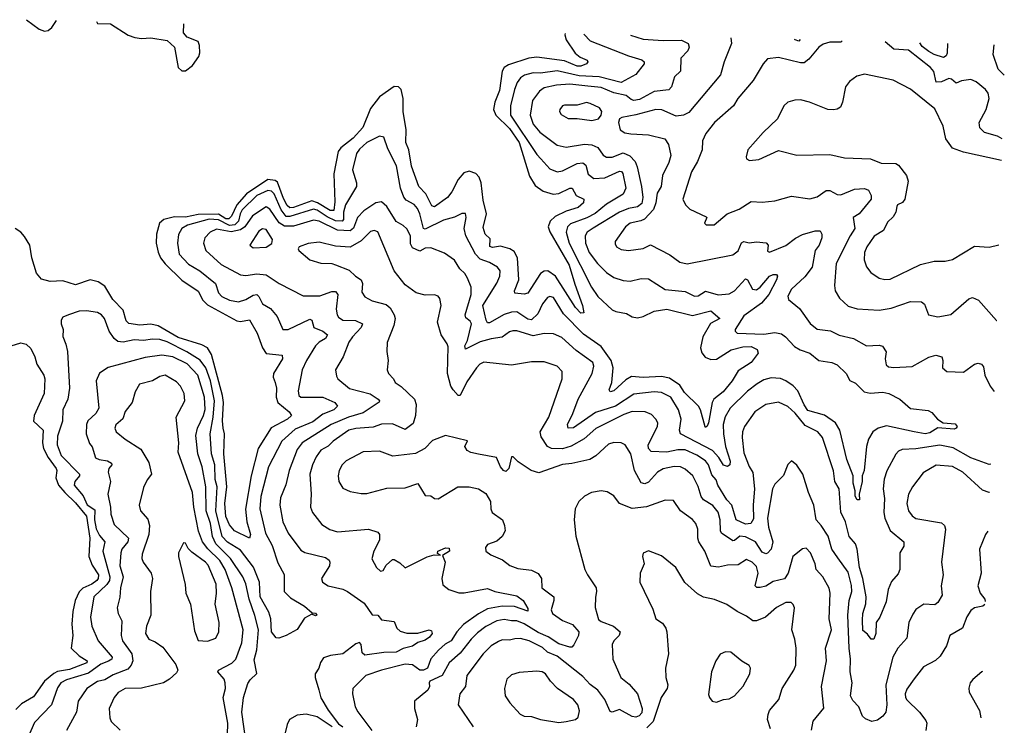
# Model space of a CAD drawing. Extents: x 1552033 to 1694788, y 811965 to 917215.
# Tile 632 of 632: x 1689409 to 1694788, y 910404 to 914255. Entities that reach past the tile are written whole.
import ezdxf

# ---------------------------------------------------------------- set-up
doc = ezdxf.new("R2010")
doc.units = 0

msp = doc.modelspace()

# ---------------------------------------------------------------- linework, layer by layer
at = {"layer": '0CON20XD'}
for points in [[(1689447, 914255.2), (1689515, 914203.3), (1689545, 914192.8), (1689565, 914197.2), (1689585, 914213.3), (1689610.8, 914251.4)], [(1689828.3, 914246.3), (1689835, 914234.3), (1689905, 914231.8), (1690001.7, 914171.7), (1690038.3, 914158.3), (1690075, 914151.8), (1690125, 914155.4), (1690215, 914140.9), (1690255.5, 914105), (1690275, 913994), (1690295, 913975.6), (1690315, 913975.5), (1690353.8, 914005), (1690387.2, 914055), (1690393.4, 914075), (1690391.2, 914115), (1690385, 914135.5), (1690325, 914160.5), (1690303.9, 914183.9), (1690306.6, 914233)], [(1692388.6, 914179.9), (1692386.7, 914173.3), (1692393.7, 914145), (1692443.5, 914073.5), (1692471.3, 914051.3), (1692509.7, 914035), (1692512.7, 914025), (1692505.6, 914015), (1692475, 914001.9), (1692455, 914000.9), (1692385, 914030.3), (1692235, 914050.2), (1692191.4, 914045), (1692080.3, 914009.7), (1692056.1, 913993.9), (1692044.8, 913975.2), (1692031, 913869), (1692004.8, 913805.2), (1691998, 913765), (1692011, 913735), (1692085, 913661.3), (1692138.4, 913585), (1692195, 913401.4), (1692225, 913350.8), (1692269.1, 913319.1), (1692323, 913303), (1692355, 913305.8), (1692415, 913336.4), (1692427.8, 913335), (1692448.5, 913295), (1692491.9, 913275), (1692488.8, 913255), (1692460.3, 913229.7), (1692395, 913211), (1692335, 913181.2), (1692307.9, 913155), (1692296.6, 913125), (1692305, 913097.8), (1692411.7, 912915), (1692441.6, 912811.6), (1692484.6, 912695), (1692491.2, 912655), (1692475, 912653.4), (1692445, 912684.3), (1692335.8, 912855.8), (1692295, 912885.3), (1692275, 912883.4), (1692255, 912870), (1692185, 912762.9), (1692165, 912756.6), (1692113.2, 912763.2), (1692111.8, 912775), (1692135.7, 912835), (1692128.1, 912955), (1692110, 912990), (1692087.1, 913005), (1692035, 913018.3), (1691992.4, 913012.4), (1691976.9, 913016.9), (1691978.5, 913058.5), (1691952.6, 913085), (1691941.8, 913121.8), (1691959.4, 913195), (1691941.1, 913271.1), (1691930.4, 913365), (1691920, 913395), (1691901.5, 913415), (1691865, 913427.7), (1691835, 913419.6), (1691805, 913383.6), (1691769.8, 913315), (1691745.4, 913284.6), (1691675, 913234.2), (1691660, 913240), (1691628.1, 913305), (1691589.5, 913345), (1691550, 913455), (1691534.2, 913544.2), (1691518.4, 913585), (1691520.2, 913655), (1691504, 913755), (1691504.5, 913825), (1691493.9, 913875), (1691479.5, 913889.5), (1691455, 913890.8), (1691375, 913833.8), (1691325, 913770.3), (1691283.6, 913666.4), (1691231.4, 913608.6), (1691162.9, 913555), (1691148.4, 913535), (1691124.5, 913414.5), (1691131.7, 913261.7), (1691125, 913213.8), (1691105, 913213), (1691036.1, 913256.1), (1691005, 913266), (1690905, 913229.4), (1690885, 913228.7), (1690871.3, 913241.3), (1690850, 913280), (1690817.9, 913367.9), (1690805, 913378.1), (1690765, 913382.3), (1690648.7, 913305), (1690595, 913245.4), (1690567, 913183), (1690551.5, 913168.5), (1690535, 913167.8), (1690495, 913194), (1690385, 913192.1), (1690315, 913177.3), (1690255, 913178.7), (1690195.9, 913164.1), (1690173.1, 913145), (1690156.5, 913085), (1690154.7, 913034.7), (1690165.6, 912985.6), (1690178.8, 912955), (1690203.6, 912923.6), (1690295, 912833.5), (1690385, 912773.1), (1690409, 912725), (1690435, 912699.6), (1690595, 912611.1), (1690615, 912607.9), (1690665, 912617.7), (1690706.1, 912545), (1690736.2, 912465), (1690755, 912433.1), (1690843.8, 912423.8), (1690844.7, 912405), (1690796, 912324), (1690793.8, 912305), (1690804.2, 912274.2), (1690812.5, 912245), (1690811.1, 912195), (1690819.6, 912165), (1690880.9, 912115), (1690894.4, 912095), (1690871.8, 912075), (1690782.4, 912027.6), (1690712.7, 911915), (1690673.6, 911765), (1690643.3, 911583.3), (1690649.5, 911515), (1690670.6, 911445), (1690665, 911425.6), (1690582.1, 911465), (1690555, 911497.5), (1690535, 911543.3), (1690529, 911615), (1690541, 911705), (1690524, 911885), (1690527.5, 911995), (1690521.5, 912025), (1690516.8, 912065), (1690522.6, 912165), (1690516.4, 912205), (1690457, 912427), (1690434.6, 912465), (1690405, 912480.9), (1690275, 912519.9), (1690165, 912584.8), (1690125, 912593.5), (1690065, 912588.3), (1690005, 912597.8), (1689991.8, 912611.8), (1689975, 912669.6), (1689918.7, 912728.7), (1689875, 912800.4), (1689838.6, 912825), (1689795, 912835.2), (1689715, 912807.5), (1689645, 912830.3), (1689575, 912826.9), (1689528.3, 912838.3), (1689501.6, 912871.6), (1689474.7, 912955), (1689465.3, 913025), (1689435, 913071.5), (1689415, 913095.5), (1689385, 913115.7)], [(1692491.6, 914177.5), (1692492, 914175), (1692525, 914139.4), (1692735, 914058.2), (1692807.1, 914037.1), (1692820, 914025), (1692820, 914015), (1692774.2, 913955.8), (1692695, 913913.2), (1692575, 913944.3), (1692465, 913948.6), (1692345, 913976.1), (1692255, 913964), (1692215, 913965.2), (1692167.5, 913952.5), (1692145, 913938), (1692126.9, 913913.1), (1692112.2, 913875), (1692090.6, 913785), (1692089.6, 913735), (1692235, 913518.9), (1692256.2, 913496.2), (1692305, 913441.2), (1692344.7, 913424.7), (1692375, 913431.2), (1692455, 913469.7), (1692484.7, 913474.7), (1692502.1, 913462.1), (1692515, 913412.5), (1692545, 913388.7), (1692605, 913392), (1692685, 913427.7), (1692695.9, 913425.9), (1692704.5, 913415), (1692720.6, 913335), (1692706.3, 913303.7), (1692615, 913248.4), (1692553, 913197), (1692506.7, 913173.3), (1692418.4, 913141.6), (1692401.2, 913125), (1692393.9, 913095), (1692411.1, 913035), (1692533.8, 912795), (1692568.2, 912745), (1692645, 912671.3), (1692665, 912662.1), (1692725, 912651.5), (1692755, 912634), (1692785, 912627.8), (1692815, 912634.7), (1692875, 912664.6), (1692945.3, 912675.3), (1693085, 912640), (1693185, 912665.9), (1693233.3, 912625), (1693182.2, 912597.8), (1693141.2, 912525), (1693128.7, 912465), (1693136.3, 912436.4), (1693154.2, 912414.2), (1693185, 912400.8), (1693215, 912403.1), (1693295, 912453.8), (1693360.2, 912469.8), (1693405, 912470.8), (1693438.1, 912455), (1693442.5, 912435), (1693406, 912384), (1693335, 912338.5), (1693300.8, 912285), (1693251.5, 912225), (1693202.1, 912185), (1693192.4, 912165), (1693171.5, 912055), (1693165, 912036.2), (1693155, 912029.2), (1693153, 912033), (1693128.3, 912125), (1693117.6, 912145), (1693040.9, 912220.9), (1693015, 912260.5), (1692959.3, 912299.3), (1692915, 912307.1), (1692815, 912303), (1692751.3, 912308.7), (1692719.8, 912290.2), (1692655, 912230.4), (1692634.2, 912225), (1692630, 912235), (1692643.9, 912275), (1692650.7, 912355), (1692640.2, 912395), (1692585, 912471.5), (1692489.2, 912539.2), (1692380.7, 912650.7), (1692325, 912738.2), (1692305, 912744.5), (1692291.9, 912738.1), (1692266.1, 912705), (1692240, 912650), (1692205, 912616.9), (1692185, 912621.2), (1692125, 912660.3), (1692095, 912659.3), (1692055, 912646.4), (1691975, 912600.2), (1691965, 912600.8), (1691956.7, 912615), (1691940, 912695), (1692015, 912816.7), (1692031.8, 912855), (1692033.9, 912885), (1692019.4, 912905), (1691975, 912930), (1691925, 912947.8), (1691898.9, 912975), (1691846.1, 913075), (1691838, 913115), (1691848.5, 913175), (1691845, 913196.7), (1691825, 913198), (1691785, 913176.7), (1691725, 913161.3), (1691625, 913112.8), (1691615, 913115.5), (1691596, 913195), (1691582.1, 913225), (1691565, 913245.9), (1691520.5, 913270.5), (1691507.1, 913287.1), (1691489.7, 913335), (1691467.8, 913457.8), (1691421.2, 913551.2), (1691398, 913615), (1691375, 913619.4), (1691305, 913584.1), (1691265, 913548.9), (1691248.9, 913525), (1691226.4, 913435), (1691249.5, 913365), (1691249.1, 913345), (1691188.3, 913245), (1691177.3, 913205), (1691178.3, 913165), (1691170, 913155), (1691135, 913157.4), (1691089.3, 913179.3), (1691035, 913215.6), (1691015, 913220.8), (1690885, 913180.8), (1690865, 913180.5), (1690836.9, 913216.9), (1690799.3, 913305), (1690785, 913319), (1690765, 913323), (1690705.2, 913295), (1690625, 913217.3), (1690613.1, 913195), (1690605.4, 913155), (1690584.3, 913135.7), (1690555, 913132.7), (1690495, 913163.1), (1690445, 913165.8), (1690325.9, 913134.1), (1690294.8, 913115.2), (1690276.3, 913083.6), (1690271.2, 913035), (1690280.8, 912975), (1690331.4, 912921.4), (1690393.7, 912883.7), (1690479.6, 912815), (1690495.3, 912765), (1690512.7, 912745), (1690555, 912724.8), (1690605, 912715.9), (1690645, 912727.8), (1690685, 912751.5), (1690705, 912754.5), (1690716.2, 912745), (1690736.5, 912705), (1690779.2, 912679.2), (1690815, 912634.4), (1690846.2, 912565), (1690875, 912564.6), (1690995, 912621.1), (1691005.3, 912615.3), (1691016.9, 912575), (1691065, 912554.7), (1691091.5, 912535), (1691080, 912515), (1691045, 912494.7), (1691024.7, 912475), (1690975.9, 912395), (1690952.1, 912345), (1690930.8, 912229.2), (1690934.6, 912204.6), (1690945, 912194.5), (1691065, 912194.7), (1691130.8, 912165), (1691145.9, 912145), (1691125, 912126.2), (1691065, 912101.7), (1691010.1, 912059.9), (1690915, 912019.8), (1690840.6, 911955), (1690768.4, 911815), (1690726.4, 911653.6), (1690720.9, 911585), (1690752.7, 911452.7), (1690788.9, 911385), (1690820.3, 911290.3), (1690853.2, 911226.8), (1690854.4, 911135), (1690889.3, 911099.3), (1690965, 911054.2), (1691007.5, 911017.5), (1691025, 911015.8), (1691032.5, 911005), (1691025, 911002), (1691005, 911010), (1690965, 910988.8), (1690925, 910927.5), (1690865, 910894), (1690825, 910880), (1690811.2, 910881.2), (1690785.7, 910915), (1690781.8, 910985), (1690771, 911021), (1690722.5, 911105), (1690718.4, 911185), (1690686.8, 911266.8), (1690615, 911359.7), (1690544.1, 911404.1), (1690515.2, 911435), (1690481.5, 911575), (1690487.3, 911705), (1690477.5, 911745), (1690474.9, 911824.9), (1690457.8, 911885), (1690450.3, 911995), (1690466.2, 912085), (1690473.2, 912175), (1690451.6, 912285), (1690426, 912356), (1690395, 912397), (1690323.2, 912443.2), (1690215, 912496.3), (1690175, 912509.3), (1690135, 912510.8), (1690085, 912503.7), (1690035, 912508.6), (1689975, 912496.1), (1689945, 912498.9), (1689926.2, 912515), (1689898.2, 912555), (1689872.9, 912625), (1689856.5, 912645), (1689835, 912657.1), (1689775, 912666.2), (1689733.3, 912665), (1689676.2, 912645), (1689645, 912630.8), (1689635.6, 912614.4), (1689635.6, 912595), (1689646.9, 912565), (1689644.1, 912525.9), (1689661.5, 912485), (1689670, 912445), (1689681.8, 912245), (1689671.8, 912185), (1689645.4, 912125), (1689643.9, 912063.9), (1689615, 911982.5), (1689613.1, 911935), (1689635, 911876.8), (1689735.4, 911775), (1689735.5, 911765), (1689709.6, 911735), (1689706.2, 911715), (1689756.8, 911656.8), (1689778.1, 911608.1), (1689820.5, 911580.5), (1689818.2, 911525), (1689826.7, 911476.6), (1689845, 911440.3), (1689873.9, 911405), (1689864.1, 911355), (1689901, 911215), (1689900.3, 911195), (1689885, 911171.9), (1689814.7, 911105), (1689795.9, 910995), (1689802.7, 910945), (1689838, 910865), (1689915, 910775.8), (1689912.7, 910765), (1689895, 910753.8), (1689853, 910737), (1689785, 910689.2), (1689665, 910652.5), (1689634.7, 910635), (1689615, 910608.9), (1689582.5, 910515), (1689490.4, 910419.6), (1689457.1, 910345)], [(1692746.2, 914171), (1692815, 914149.3), (1692925, 914141.3), (1693025, 914143.1), (1693060.5, 914125), (1693066.7, 914105), (1693059.5, 914085), (1693021.5, 914045), (1693018.5, 913975), (1692986.9, 913943.1), (1692970.7, 913889.3), (1692955, 913871.8), (1692875, 913862.6), (1692795, 913819.2), (1692764.5, 913814.5), (1692748.9, 913818.9), (1692721.9, 913841.9), (1692655, 913855.8), (1692586.4, 913885), (1692513.1, 913893.1), (1692415, 913902.6), (1692341.5, 913898.5), (1692275, 913882.8), (1692249.1, 913865), (1692210.4, 913815), (1692198.2, 913735), (1692214.6, 913685), (1692251.5, 913641.5), (1692345, 913571.3), (1692395, 913560.3), (1692495, 913575.2), (1692535, 913571.5), (1692568, 913558), (1692595.8, 913515.8), (1692614.2, 913505), (1692645, 913504.8), (1692705, 913528.3), (1692742.1, 913512.1), (1692771.2, 913481.2), (1692782.8, 913452.8), (1692805.2, 913345.2), (1692813.4, 913285), (1692807.2, 913252.8), (1692785, 913233), (1692734.6, 913225.4), (1692685, 913205.2), (1692542.4, 913117.6), (1692509.2, 913095), (1692499.1, 913075), (1692500.3, 913035), (1692520.3, 912985), (1692565.2, 912925.2), (1692615.2, 912875.2), (1692655, 912848.2), (1692705, 912831.1), (1692745, 912828.9), (1692805, 912842.2), (1692845, 912841.4), (1692935, 912782.3), (1693045, 912771.2), (1693095, 912745.4), (1693115, 912748.8), (1693155, 912772.9), (1693225, 912753.4), (1693285, 912759.2), (1693315, 912775.5), (1693375, 912840), (1693385.5, 912835), (1693411.8, 912785), (1693435, 912781.2), (1693455, 912795.3), (1693505, 912854.7), (1693525, 912863.8), (1693544.2, 912864.2), (1693548.1, 912855), (1693543.1, 912835), (1693502.3, 912755), (1693461.6, 912708.4), (1693365, 912638.7), (1693317.9, 912565), (1693318.5, 912555), (1693329.2, 912545), (1693475, 912538.3), (1693535, 912547.1), (1693570.1, 912540.1), (1693592.9, 912525), (1693642.1, 912472.1), (1693673.2, 912453.2), (1693725.6, 912435), (1693774.7, 912394.7), (1693845, 912383.8), (1693875, 912370.9), (1693924.3, 912325), (1693945, 912286), (1693975, 912270.8), (1694022.5, 912225), (1694055, 912216), (1694125, 912221.6), (1694158, 912215), (1694217.5, 912185), (1694275, 912132.9), (1694372.3, 912122.3), (1694391.7, 912111.7), (1694422.5, 912075), (1694454.4, 912054.4), (1694518.8, 912048.8), (1694530, 912035), (1694525.7, 912025), (1694515, 912021.1), (1694425, 912027.1), (1694380.3, 911999.7), (1694355, 911994.2), (1694295, 912006.4), (1694145, 912037.9), (1694098.5, 912025), (1694070, 912005), (1694046.2, 911965), (1694034.4, 911925), (1694022.2, 911795), (1694011.4, 911765), (1694011.4, 911735), (1693995.7, 911665), (1693997.1, 911635), (1693985, 911634.6), (1693972.8, 911655), (1693973, 911683), (1693961.6, 911725), (1693962.8, 911765), (1693927.6, 911855), (1693890, 912015), (1693865, 912054.7), (1693806.2, 912096.2), (1693715, 912123), (1693695, 912152.5), (1693659.6, 912229.6), (1693635, 912257.1), (1693595, 912284.8), (1693565, 912297), (1693515, 912300.3), (1693475, 912289.7), (1693438.3, 912268.3), (1693385, 912227.5), (1693290, 912135), (1693262.8, 912087.2), (1693252.4, 912045), (1693253.9, 911995), (1693264.3, 911925), (1693291, 911845), (1693288.1, 911825), (1693275, 911816.8), (1693253.8, 911823.8), (1693228.9, 911865), (1693194.2, 911904.2), (1693018.6, 911995), (1693014, 912014), (1693021.9, 912075), (1693008.7, 912125), (1692966.9, 912195), (1692915, 912220.5), (1692875, 912223.5), (1692765, 912211.9), (1692663.3, 912146.7), (1692555, 912110.5), (1692435, 912026.9), (1692406.2, 912025), (1692401.5, 912045), (1692431.2, 912105), (1692460, 912185), (1692536.3, 912325), (1692545.3, 912365), (1692539.6, 912385), (1692449.2, 912449.2), (1692370.3, 912520.3), (1692325, 912540), (1692275, 912541.8), (1692215, 912530.2), (1692125, 912556.8), (1692102.6, 912557.4), (1692085, 912551.8), (1692045, 912521.6), (1691984.1, 912514.1), (1691925, 912497), (1691845, 912456.7), (1691841.2, 912475), (1691855.7, 912504.3), (1691877.2, 912595), (1691870.1, 912610.1), (1691847.3, 912627.3), (1691842, 912645), (1691875.9, 912755.9), (1691875.3, 912795.3), (1691856.2, 912845), (1691840.2, 912870.2), (1691813.4, 912895), (1691785, 912942.7), (1691730.2, 912980.2), (1691655, 913010.4), (1691625, 913008.2), (1691595, 912992.5), (1691555, 913010.3), (1691545, 913031.2), (1691543.4, 913075), (1691525, 913114.4), (1691505, 913132.5), (1691465, 913153.1), (1691415, 913236.5), (1691385, 913260.9), (1691355, 913256.2), (1691288.5, 913211.5), (1691254.8, 913175.2), (1691233.4, 913116.6), (1691215, 913102.9), (1691145, 913106.9), (1691045.4, 913155), (1691015, 913161.9), (1690905, 913128.8), (1690855, 913128.6), (1690826.8, 913146.8), (1690775, 913221.8), (1690755, 913234.6), (1690681.4, 913185), (1690638.6, 913125), (1690615, 913107.9), (1690565, 913097.1), (1690485, 913111.9), (1690450, 913095), (1690420, 913065), (1690413.8, 913035), (1690425.4, 912995), (1690509.9, 912919.9), (1690615, 912862.1), (1690645, 912858.9), (1690705, 912868.7), (1690755, 912862.7), (1690825.9, 912815.9), (1690957.2, 912747.2), (1691048.5, 912748.5), (1691115, 912772.5), (1691135, 912772.5), (1691147.6, 912755), (1691138.4, 912675), (1691142.7, 912645), (1691151.3, 912631.3), (1691175, 912615.4), (1691243.2, 912613.2), (1691282.2, 912595), (1691275.4, 912575), (1691226.4, 912525), (1691207.3, 912495), (1691175.7, 912415), (1691134.4, 912345), (1691139.3, 912309.3), (1691147.5, 912295), (1691211.8, 912241.8), (1691323.5, 912213.5), (1691368.1, 912185), (1691375.6, 912175), (1691373, 912167), (1691285, 912109.1), (1691205, 912086.3), (1691111.2, 912045), (1690952.9, 911945), (1690925, 911909.4), (1690882.1, 911795), (1690863.1, 911716.9), (1690834.7, 911645), (1690829.7, 911605), (1690847.1, 911515), (1690875, 911452.9), (1690945, 911360.6), (1690967.8, 911347.8), (1691079.1, 911319.1), (1691099.2, 911305), (1691104.2, 911295), (1691101.9, 911275), (1691079.8, 911240.2), (1691057.9, 911205), (1691063.5, 911185), (1691095, 911166), (1691175, 911146.6), (1691200, 911135), (1691290.6, 911070.6), (1691335, 911007.5), (1691365.6, 911005.6), (1691385, 910980), (1691455, 910970), (1691469.2, 910935), (1691487.2, 910917.2), (1691525, 910907.3), (1691585, 910906.7), (1691645.4, 910925.4), (1691659.2, 910919.2), (1691662, 910905), (1691648.8, 910885), (1691625, 910869.2), (1691585, 910855.5), (1691555, 910835.3), (1691505, 910823.8), (1691465, 910803.8), (1691398.4, 910801.6), (1691295, 910787.3), (1691279.8, 910799.8), (1691274.5, 910844.5), (1691265, 910855.6), (1691245, 910848.5), (1691175, 910794.7), (1691107.5, 910785), (1691068.3, 910771.7), (1691052.4, 910747.6), (1691044.3, 910715), (1691022.9, 910685), (1691023.3, 910665), (1691043.1, 910596.9), (1691054.7, 910554.7), (1691095, 910487.5), (1691151.6, 910411.6), (1691174, 910395)], [(1693293.8, 914156.4), (1693298.1, 914125), (1693257.9, 914025), (1693237.5, 913955), (1693065, 913749.6), (1693035, 913734.6), (1692995, 913729.2), (1692917, 913763), (1692885, 913764.6), (1692775, 913735.3), (1692697.8, 913722.2), (1692686.4, 913713.6), (1692680, 913695), (1692688.9, 913655), (1692715, 913636.9), (1692747.7, 913632.3), (1692845, 913627.7), (1692934.2, 913604.2), (1692953.9, 913573.9), (1692966.1, 913513.9), (1692955.4, 913475), (1692921.3, 913405), (1692913.1, 913345), (1692891.9, 913308.1), (1692884.8, 913255), (1692871, 913219), (1692822.8, 913167.2), (1692803, 913157), (1692745, 913144.7), (1692718.2, 913125), (1692663.1, 913045), (1692661.3, 913031.3), (1692669.2, 913015), (1692695, 913001.1), (1692735, 912995.6), (1692815, 913006.9), (1692855, 913025.7), (1692961.2, 912971.2), (1693015, 912932.7), (1693055, 912923.1), (1693305, 912972.5), (1693335, 912992.9), (1693353.2, 913036.8), (1693365, 913044.5), (1693395, 913037.7), (1693435, 913043.3), (1693486.9, 913036.9), (1693497.5, 913025), (1693495, 912992.5), (1693505.8, 912985.8), (1693595, 913022.6), (1693646.7, 913063.3), (1693685, 913083.2), (1693755, 913102.5), (1693782.3, 913102.3), (1693792, 913085), (1693791.4, 913065), (1693777.5, 913025), (1693754.3, 912995), (1693738.2, 912905), (1693698.8, 912851.2), (1693625.5, 912785), (1693606, 912746), (1693608.6, 912728.6), (1693669.1, 912679.1), (1693727.3, 912597.3), (1693765, 912566.4), (1693837.9, 912557.9), (1693885, 912533.6), (1693964.7, 912514.7), (1694035, 912474.4), (1694105, 912478.1), (1694122.9, 912472.9), (1694143.3, 912443.3), (1694137.9, 912405), (1694142.2, 912372.2), (1694155, 912360.6), (1694185, 912356.5), (1694285, 912361.5), (1694375, 912413.1), (1694414.4, 912424.4), (1694446, 912415), (1694452.5, 912395), (1694451.2, 912355), (1694474.4, 912334.4), (1694565, 912331.9), (1694625, 912375.7), (1694645, 912380.8), (1694663.3, 912375), (1694675, 912360), (1694682.2, 912315), (1694710.6, 912255), (1694733, 912226)], [(1693902.2, 914140.1), (1693895, 914133.3), (1693835, 914132.9), (1693798.6, 914121.4), (1693774.4, 914105), (1693720.1, 914039.9), (1693695, 914020.5), (1693675, 914020), (1693555, 914048.6), (1693495, 914042), (1693471.4, 914015), (1693416.9, 913923.1), (1693331.5, 913825), (1693308.6, 913785), (1693205.7, 913695), (1693157.8, 913635), (1693139.5, 913595), (1693138.2, 913545), (1693111.2, 913481.2), (1693078.5, 913425), (1693032.7, 913275), (1693046.6, 913245), (1693070.3, 913220.3), (1693159.3, 913179.3), (1693162.5, 913175), (1693150, 913145), (1693160, 913135), (1693202.5, 913135), (1693273.8, 913195), (1693339.2, 913220.8), (1693405, 913262.5), (1693465, 913259.2), (1693533.6, 913266.4), (1693625, 913292.9), (1693725, 913277.1), (1693765, 913289.1), (1693815, 913322.3), (1693835, 913322.9), (1693875, 913301.2), (1693895, 913299.2), (1693969.2, 913330.8), (1694025, 913334.5), (1694046.9, 913325), (1694060, 913295), (1694060, 913275), (1693995.2, 913194.8), (1693962.9, 913175), (1693971.1, 913115), (1693945.2, 913074.8), (1693869.2, 912925), (1693860.5, 912805), (1693864.6, 912774.6), (1693888.1, 912735), (1693935, 912691.5), (1693985, 912677.3), (1694105, 912670), (1694169.5, 912680.5), (1694275, 912716.9), (1694335, 912715.5), (1694352.5, 912702.5), (1694373.3, 912645), (1694425, 912632.9), (1694495, 912645.7), (1694595, 912732.5), (1694615, 912738.6), (1694646.2, 912725), (1694745, 912613.8), (1694746.6, 912613.3)], [(1693672.9, 914146.3), (1693665, 914138.2), (1693645, 914144.7), (1693642.5, 914147.1)], [(1694776.4, 913605.4), (1694750.3, 913620.3), (1694679.5, 913639.5), (1694653.5, 913665), (1694650, 913695), (1694688.8, 913765), (1694704.4, 913825), (1694700.6, 913855), (1694685.8, 913875), (1694635, 913916), (1694605, 913928), (1694555, 913922.2), (1694525, 913908.2), (1694500.4, 913930.4), (1694485, 913934.5), (1694445, 913916.1), (1694415, 913914.7), (1694402.2, 913972.2), (1694385.3, 913995), (1694265, 914089.7), (1694185, 914094.7), (1694137.8, 914133.9)], [(1694477.8, 914124.8), (1694476.5, 914073.5), (1694471.3, 914058.7), (1694455, 914048.6), (1694405, 914064.8), (1694375, 914081.5), (1694339.1, 914109.1), (1694327.3, 914128.8)], [(1694788, 913952.3), (1694754.2, 913985), (1694728, 914065), (1694732.8, 914118)], [(1694772.4, 913486.1), (1694565, 913531.6), (1694504.8, 913554.8), (1694468.5, 913605), (1694453.1, 913675), (1694408.6, 913768.6), (1694275, 913875.8), (1694180, 913925), (1694025, 913958.6), (1693983.2, 913946.8), (1693941.7, 913918.3), (1693920.3, 913889.7), (1693904.1, 913805.9), (1693892.3, 913777.7), (1693875, 913766.2), (1693855, 913764.2), (1693823.3, 913765), (1693724.4, 913805.6), (1693675, 913817.5), (1693643.7, 913816.3), (1693605.5, 913804.5), (1693584, 913785), (1693548.8, 913715), (1693470.5, 913639.5), (1693386.7, 913545), (1693377.5, 913507.5), (1693380, 913495), (1693396.4, 913486.4), (1693447, 913493), (1693555, 913542), (1693655.5, 913515.5), (1693835, 913518.9), (1693915, 913501.9), (1694056.5, 913496.5), (1694115, 913473.1), (1694195, 913470.9), (1694210.9, 913460.9), (1694253.1, 913405), (1694263.6, 913373.6), (1694244.6, 913275), (1694232, 913258), (1694204.3, 913245), (1694200, 913235), (1694195.4, 913204.6), (1694180.2, 913179.8), (1694149.6, 913150.4), (1694128.1, 913105), (1694076.7, 913073.3), (1694036.2, 913015), (1694023.8, 912985), (1694022.7, 912945), (1694035, 912906), (1694059.2, 912875), (1694105, 912844.4), (1694135, 912836.7), (1694165, 912839.5), (1694330.2, 912919.8), (1694405, 912938.2), (1694465, 912937.1), (1694505, 912945.8), (1694625, 913019.6), (1694705, 913014.5), (1694758.7, 913026.4)], [(1692535, 913704.6), (1692572, 913715), (1692586.2, 913735), (1692590, 913755), (1692576.2, 913775), (1692525, 913798.5), (1692505, 913803.5), (1692455, 913789.5), (1692385, 913789.2), (1692374.4, 913785), (1692359.4, 913765), (1692358.1, 913755), (1692367.8, 913737.8), (1692405, 913716.5), (1692455, 913716.5), (1692535, 913704.6)], [(1690685, 913009.4), (1690755, 913013.6), (1690786.4, 913033.6), (1690790, 913055), (1690755, 913109.5), (1690735, 913114.5), (1690715, 913100.6), (1690666, 913025), (1690685, 913009.4)], [(1694714.5, 911830), (1694705, 911827.2), (1694605, 911864.3), (1694508.1, 911918.1), (1694435, 911933.4), (1694305, 911912.4), (1694230.8, 911909.2), (1694209.7, 911900.3), (1694195.3, 911884.7), (1694146.8, 911793.2), (1694131.9, 911748.1), (1694127, 911695), (1694132.7, 911642.7), (1694129.7, 911565), (1694135.3, 911535), (1694165, 911467.3), (1694239.2, 911405), (1694238.8, 911381.2), (1694217.5, 911345), (1694217.5, 911255), (1694208.7, 911231.3), (1694172, 911188), (1694153.8, 911145), (1694142.1, 911077.9), (1694108.2, 910995), (1694088.8, 910965), (1694085.3, 910905), (1694076, 910874), (1694060.8, 910875), (1694041.2, 910901.2), (1694015, 910921.9), (1694012.5, 910977.5), (1694015.8, 911015), (1694032.1, 911067.9), (1694034.2, 911105.8), (1694015.9, 911205), (1693997.7, 911265), (1693984.8, 911365), (1693974.7, 911395), (1693940, 911435), (1693920.3, 911515), (1693895, 911568), (1693886.1, 911695), (1693861.8, 911735), (1693855, 911793.8), (1693794.4, 911975), (1693770, 912005), (1693700.8, 912040.8), (1693645, 912108.4), (1693605, 912143.4), (1693555, 912167.7), (1693485, 912155.4), (1693425.7, 912114.3), (1693368.5, 912035), (1693357.5, 912005), (1693356.8, 911975), (1693365, 911892), (1693395, 911816.7), (1693414.7, 911784.7), (1693423.6, 911695), (1693415.5, 911605), (1693418.5, 911531.5), (1693403.7, 911506.3), (1693375, 911502.4), (1693323.1, 911525), (1693299.1, 911605), (1693272.7, 911635), (1693222.5, 911715), (1693214.5, 911744.5), (1693191, 911771), (1693171.7, 911825), (1693155, 911847.4), (1693108.5, 911878.5), (1693045, 911907), (1693005, 911908.1), (1692945, 911895.6), (1692859.1, 911899.1), (1692844.2, 911914.2), (1692842.2, 911935), (1692892.9, 912035), (1692894.5, 912055), (1692884.4, 912075), (1692860.7, 912100.7), (1692825.3, 912115.3), (1692755, 912116.1), (1692709.1, 912100.9), (1692556.5, 912023.5), (1692492.9, 911967.2), (1692422.4, 911927.6), (1692375, 911913.8), (1692314.3, 911914.3), (1692292.3, 911925), (1692258.4, 911978.4), (1692251.8, 912005), (1692299.3, 912085), (1692373.3, 912295), (1692373.1, 912335), (1692345, 912364.4), (1692275, 912387.5), (1692205, 912387.8), (1692095, 912370), (1691945, 912386.7), (1691922, 912375), (1691905, 912356), (1691851.9, 912278.1), (1691815, 912204.2), (1691805, 912204.3), (1691776.5, 912235), (1691764.4, 912254.4), (1691747, 912325), (1691749.5, 912469.5), (1691745, 912485.8), (1691711.5, 912535), (1691692.5, 912605), (1691712, 912695), (1691703.9, 912733.9), (1691695, 912746.7), (1691675, 912753.3), (1691625, 912751.2), (1691575, 912763.8), (1691515, 912808.8), (1691454.2, 912884.2), (1691366.6, 913096.6), (1691345, 913105.4), (1691325, 913098.8), (1691275, 913048.7), (1691215, 913014), (1691135, 913019.6), (1691045, 913041.2), (1690985, 913034.3), (1690936.7, 913015), (1690930, 913005), (1690933.3, 912995), (1690995, 912944.4), (1691055, 912926.9), (1691115, 912924.4), (1691135, 912917.5), (1691209.1, 912889.1), (1691243.8, 912855), (1691274.5, 912835), (1691282.5, 912815), (1691278.6, 912768.6), (1691295, 912743.1), (1691335, 912720), (1691411.1, 912701.1), (1691432.7, 912682.7), (1691454.6, 912644.6), (1691460, 912625), (1691453, 912587), (1691417.4, 912492.6), (1691415.6, 912445), (1691422.2, 912395), (1691416.9, 912345), (1691424.4, 912325), (1691451.9, 912295), (1691460.6, 912275), (1691492.8, 912252.8), (1691565.4, 912185), (1691575.3, 912155), (1691572.2, 912095), (1691558.8, 912051.2), (1691515, 912017.8), (1691445, 912050), (1691385, 912046.9), (1691339.6, 912030.4), (1691245, 912023.6), (1691207.5, 912015), (1691120.8, 911955), (1691095, 911928.4), (1691055, 911905.7), (1691029.6, 911869.6), (1691008.4, 911825), (1690994.6, 911774.6), (1691001.5, 911665), (1690998.5, 911595), (1691008.1, 911565), (1691059.5, 911499.5), (1691102.7, 911472.7), (1691145, 911459.6), (1691314.6, 911474.6), (1691365, 911458), (1691375.6, 911445), (1691375.6, 911415), (1691343.5, 911355), (1691332.1, 911312.1), (1691358, 911265), (1691380, 911245), (1691395, 911248.8), (1691411.4, 911278.6), (1691445, 911308.1), (1691455, 911308.6), (1691485, 911290.8), (1691515, 911264.3), (1691635, 911324.4), (1691673.8, 911333.8), (1691707.5, 911332.5), (1691692.5, 911342.5), (1691693.3, 911355), (1691735, 911372), (1691755, 911370), (1691758, 911355), (1691718.3, 911331.7), (1691733.7, 911293.7), (1691715.8, 911205.8), (1691721.4, 911171.4), (1691753.3, 911145), (1691807.4, 911127.4), (1691836.6, 911126.6), (1691965, 911150), (1692005, 911134.3), (1692125, 911111.2), (1692159.7, 911085), (1692185, 911041.2), (1692185, 911026.7), (1692112.3, 911052.3), (1692045, 911054.3), (1691965, 911040.2), (1691915, 911012.9), (1691833.5, 910955), (1691797.1, 910915), (1691765.7, 910864.3), (1691733.9, 910846.1), (1691696.5, 910813.5), (1691655, 910765.9), (1691637.7, 910715), (1691615, 910704.5), (1691596, 910705), (1691554.7, 910734.7), (1691515, 910738), (1691385, 910704.7), (1691300, 910675), (1691255, 910630), (1691230, 910605), (1691227.1, 910575), (1691241.1, 910505), (1691256.9, 910476.9), (1691332.2, 910375)], [(1689255, 912442.1), (1689415, 912492), (1689445, 912484.6), (1689470.7, 912460.7), (1689492.8, 912415), (1689502.4, 912375), (1689540.8, 912315), (1689546, 912295), (1689543.3, 912215), (1689488.5, 912095), (1689484.7, 912064.7), (1689538, 912015), (1689534.1, 911945.9), (1689539.5, 911915), (1689564.1, 911865), (1689609.2, 911805), (1689612.7, 911795), (1689606.3, 911755), (1689620.6, 911715), (1689655, 911673.9), (1689715, 911618.4), (1689773.3, 911545), (1689793, 911425), (1689786.7, 911325), (1689805, 911278.7), (1689839, 911225), (1689837.8, 911205), (1689831, 911195), (1689804, 911175), (1689755, 911152.3), (1689735, 911133.1), (1689712.2, 911085), (1689699.3, 911025), (1689693.7, 910956.3), (1689700.3, 910895), (1689691.1, 910825), (1689733.7, 910783.7), (1689777.9, 910755), (1689776.4, 910745), (1689681.1, 910708.9), (1689615, 910697.1), (1689595, 910685.9), (1689545.4, 910644.6), (1689485, 910559.4), (1689418.6, 910521.4), (1689388.9, 910491.1)], [(1690659.6, 910215), (1690623.5, 910475), (1690631.9, 910555), (1690655, 910631.9), (1690667.8, 910652.2), (1690703.8, 910686.2), (1690690.5, 910760.5), (1690704.6, 910815.4), (1690713.5, 910925), (1690694, 911004), (1690662, 911092), (1690645, 911175.7), (1690629.1, 911215), (1690560.2, 911315), (1690480.6, 911395), (1690461.8, 911435), (1690451.7, 911505), (1690427.9, 911575), (1690426.8, 911705), (1690405.7, 911815), (1690382.4, 911885), (1690371.5, 911985), (1690380.7, 912025), (1690413.5, 912095), (1690421.6, 912128.4), (1690418.8, 912195), (1690382.6, 912315), (1690325, 912376.4), (1690245.6, 912415), (1690185, 912424.7), (1690095, 912410.7), (1689893.1, 912356.9), (1689844.6, 912325.4), (1689826.9, 912285), (1689841.6, 912135), (1689825.4, 912105), (1689780.9, 912065), (1689774.5, 912045), (1689772.7, 911995), (1689791.4, 911941.4), (1689805, 911923.3), (1689823.7, 911863.6), (1689844.2, 911854.2), (1689888.4, 911848.4), (1689910.8, 911835), (1689912.5, 911825), (1689896.9, 911805), (1689891.8, 911785), (1689905.5, 911735), (1689890.9, 911665), (1689905.4, 911595), (1689906.6, 911556.6), (1689925, 911499.5), (1690003.5, 911425), (1689999.7, 911405), (1689967.8, 911365), (1689960.9, 911345), (1689955.7, 911275), (1689973.6, 911215), (1689959.5, 911155), (1689957, 911103), (1689942.1, 911045), (1689947.5, 911015), (1689967.1, 910975), (1689964.2, 910895), (1689970.3, 910865), (1690021.2, 910795), (1690027.5, 910755), (1690018.5, 910731.5), (1689999.6, 910710.4), (1689920.5, 910679.5), (1689875, 910652.2), (1689835, 910642.5), (1689775.5, 910605), (1689729.4, 910535), (1689718.9, 910475), (1689665.5, 910375)], [(1690541.6, 910225), (1690546.4, 910416.4), (1690520.8, 910555), (1690533.1, 910605), (1690532.2, 910635), (1690526, 910656), (1690491.4, 910695), (1690494.6, 910705.4), (1690567.6, 910742.4), (1690590.6, 910765), (1690623.1, 910855), (1690630, 910925), (1690568, 911155), (1690531.2, 911255), (1690503.3, 911303.3), (1690436.6, 911366.6), (1690407, 911405), (1690386.4, 911463.6), (1690361, 911595), (1690353.8, 911675), (1690274.1, 911894.1), (1690279.5, 911945), (1690264.7, 912085), (1690311.5, 912175), (1690307.5, 912215), (1690288.5, 912255), (1690265, 912278.2), (1690204.5, 912314.5), (1690175, 912308.2), (1690135, 912284.5), (1690063.4, 912266.6), (1690040, 912225), (1690024.5, 912165), (1689985, 912116.9), (1689972.7, 912077.3), (1689935, 912044), (1689929.5, 912025), (1689935.6, 912005), (1689985, 911965.5), (1690070.6, 911910.6), (1690115, 911838.8), (1690130, 911775), (1690105, 911744), (1690085, 911702), (1690061.5, 911605), (1690069.5, 911575), (1690109.4, 911529.4), (1690118.7, 911495), (1690114.2, 911445), (1690077.5, 911337.5), (1690076.9, 911315), (1690084.2, 911294.2), (1690127.3, 911235), (1690135.4, 911205), (1690123.2, 911135), (1690125.5, 911005), (1690101.8, 910945), (1690097.3, 910905), (1690114.4, 910875), (1690149.8, 910859.8), (1690190.3, 910830.3), (1690261.5, 910735), (1690272.9, 910705), (1690265, 910690), (1690228.1, 910655), (1690195, 910635.4), (1690075, 910606.2), (1689985, 910605.4), (1689946.6, 910583.4), (1689924.5, 910555), (1689897.8, 910495), (1689901.5, 910445), (1689909.4, 910425), (1689957.6, 910377.6)], [(1694707.2, 911674.3), (1694705, 911674), (1694668, 911688), (1694561.2, 911785), (1694505, 911817.4), (1694415, 911823.9), (1694345, 911782.9), (1694285.6, 911705), (1694264.6, 911665.4), (1694255.5, 911615), (1694265.3, 911575.3), (1694285, 911547.8), (1694305, 911533.3), (1694445, 911508.5), (1694461.1, 911495), (1694467.3, 911475), (1694445.5, 911295), (1694454.6, 911225), (1694442.7, 911165), (1694448.9, 911115), (1694425.5, 911075), (1694407.8, 911062.2), (1694347.5, 911065), (1694305, 911035.7), (1694288.8, 911011.2), (1694266.4, 910965), (1694255, 910878.8), (1694205.6, 910825), (1694179.2, 910775), (1694141.3, 910625), (1694145.5, 910515.5), (1694141, 910475), (1694125, 910453.4), (1694095, 910431.2), (1694065, 910425.5), (1694029.4, 910439.4), (1694013.4, 910453.4), (1693993.6, 910505), (1693960, 910540), (1693947.8, 910565), (1693956.7, 910635), (1693946.4, 910695), (1693948.1, 910765), (1693940.3, 910825), (1693933.9, 911005), (1693939.6, 911085), (1693954.3, 911135), (1693952.8, 911167.2), (1693935, 911239.5), (1693878.5, 911318.5), (1693845.9, 911365), (1693826.2, 911436.2), (1693788.2, 911495), (1693761.1, 911525), (1693748.2, 911605), (1693718, 911675), (1693688.1, 911775), (1693655, 911823.3), (1693625, 911846.7), (1693605, 911827.5), (1693582.6, 911767.4), (1693535, 911720.6), (1693521.1, 911695), (1693493.9, 911535), (1693499.5, 911485), (1693523.9, 911405), (1693513.8, 911365), (1693495, 911343.3), (1693485, 911340.8), (1693465, 911349.4), (1693428, 911405), (1693375, 911432.5), (1693343.5, 911436.5), (1693315, 911413.1), (1693305, 911411.4), (1693243.4, 911453.5), (1693237.1, 911465), (1693236.1, 911525), (1693225, 911567.8), (1693195, 911603.1), (1693144.4, 911635), (1693132.2, 911652.2), (1693115, 911707.5), (1693087.1, 911765), (1693045, 911802.1), (1693018.8, 911815), (1692985, 911816.3), (1692925, 911803.4), (1692893.9, 911785), (1692845, 911730.6), (1692825, 911721.8), (1692805, 911727.7), (1692768.3, 911795), (1692747.5, 911885), (1692717.5, 911935), (1692695.5, 911945.5), (1692655, 911947.5), (1692625, 911938.5), (1692556.7, 911875), (1692524.7, 911855.3), (1692425, 911832.8), (1692375, 911827.8), (1692245, 911782.3), (1692204, 911794), (1692132.8, 911842.8), (1692105, 911870), (1692095, 911870), (1692082.2, 911805), (1692065, 911790), (1692052.5, 911795), (1692035.8, 911815), (1692013.3, 911865), (1691915.5, 911884.5), (1691873, 911893), (1691853.6, 911903.6), (1691841.2, 911925), (1691855, 911956.2), (1691735, 911986), (1691665, 911959.4), (1691622, 911915), (1691571.8, 911888.2), (1691447, 911873), (1691375, 911899.6), (1691285, 911896.5), (1691193.2, 911846.8), (1691171.4, 911825), (1691154.3, 911795), (1691148.1, 911765), (1691152.5, 911735), (1691175, 911699.2), (1691215, 911680), (1691275, 911668.6), (1691305, 911670), (1691415, 911698.5), (1691515, 911700.5), (1691583.6, 911723.6), (1691625, 911658.8), (1691655, 911656.7), (1691675, 911642.5), (1691695, 911640), (1691803.6, 911706.4), (1691864.3, 911705.7), (1691915.4, 911695.4), (1691955, 911670), (1691981.4, 911625), (1691982.5, 911585), (1691990, 911565), (1692046.2, 911526.2), (1692057.8, 911495), (1692060.5, 911465), (1692045.6, 911435), (1692015, 911409.4), (1691965, 911390), (1691954.3, 911375), (1691956.2, 911355), (1691983.8, 911335), (1692046.6, 911306.6), (1692086.1, 911276.1), (1692129.7, 911259.7), (1692205, 911251.1), (1692242, 911232), (1692258.9, 911205), (1692260.8, 911155), (1692326.5, 911105), (1692327.7, 911085), (1692312.9, 911035), (1692320, 911015), (1692375, 910975.4), (1692428.6, 910955), (1692464.4, 910915), (1692461.4, 910895), (1692437, 910843), (1692425, 910830), (1692415, 910830), (1692355, 910849.4), (1692297, 910887), (1692241.2, 910911.2), (1692165, 910957.7), (1692125, 910974.4), (1692095.2, 910974.8), (1692055, 910982.2), (1692015, 910974.8), (1691955, 910943.3), (1691910.6, 910909.4), (1691875, 910874.7), (1691815, 910796.9), (1691755, 910744.7), (1691717.8, 910675), (1691650.6, 910645), (1691645.7, 910635), (1691648.1, 910615), (1691639.4, 910595), (1691566.2, 910535), (1691566, 910495), (1691582, 910435), (1691576, 910395)], [(1693735, 910376.7), (1693743.9, 910426.1), (1693802.5, 910497.5), (1693790, 910615), (1693817.5, 910755), (1693811.6, 910825), (1693843.5, 910925), (1693832, 910985), (1693837.3, 911125), (1693831.7, 911151.7), (1693795.9, 911215), (1693759.6, 911255), (1693754.6, 911285), (1693730, 911345), (1693705, 911371.2), (1693685, 911367.5), (1693632.2, 911325), (1693607.6, 911235), (1693587.4, 911202.6), (1693525, 911188.6), (1693485, 911164), (1693455, 911156.2), (1693436.5, 911156.5), (1693427.1, 911165), (1693442.5, 911235), (1693435, 911270), (1693411.1, 911295), (1693378.9, 911308.9), (1693335, 911280.3), (1693275, 911278.4), (1693226.6, 911266.6), (1693185, 911273.5), (1693151.5, 911355), (1693118.8, 911405), (1693113.1, 911425), (1693114.5, 911475), (1693103.3, 911505), (1693085, 911526.4), (1693020, 911575), (1692980.2, 911630.2), (1692935, 911633.5), (1692832.7, 911597.3), (1692755, 911586.7), (1692686.7, 911615), (1692655, 911656.2), (1692617.6, 911677.6), (1692585, 911684.4), (1692532.5, 911675), (1692494.5, 911655.5), (1692464.2, 911625.8), (1692444.2, 911585), (1692438.6, 911525), (1692447, 911437), (1692497.1, 911255), (1692510.8, 911225), (1692558.9, 911155), (1692561.1, 911135), (1692554.3, 911104.3), (1692552.1, 911047.9), (1692571.5, 910981.5), (1692585, 910970.4), (1692652.5, 910945), (1692690, 910915), (1692684.3, 910895), (1692654.7, 910865.3), (1692646.4, 910845), (1692650, 910765), (1692693.2, 910665), (1692737.9, 910627.9), (1692784.6, 910575), (1692810.2, 910495), (1692808, 910472), (1692793.8, 910455), (1692775, 910449), (1692755, 910452.7), (1692685, 910490), (1692645, 910475.6), (1692635, 910478.9), (1692605.3, 910545), (1692566.7, 910595), (1692525, 910626.7), (1692485, 910669.5), (1692345, 910780.8), (1692292.3, 910802.3), (1692265, 910828.6), (1692192.9, 910865), (1692145, 910877.3), (1692114.7, 910875.3), (1692085, 910868.9), (1692045, 910870), (1692025, 910862.3), (1691985, 910837.3), (1691940.9, 910795), (1691851.5, 910675), (1691845.5, 910615), (1691814.5, 910575), (1691804.4, 910515), (1691887.1, 910395)], [(1694698.1, 911463.4), (1694685.6, 911445), (1694652.2, 911365), (1694661.8, 911235), (1694643.1, 911165), (1694655.8, 911125), (1694681.9, 911091.9), (1694683.1, 911079.1)], [(1690435, 910863.3), (1690480.3, 910879.7), (1690497.5, 910915), (1690498.8, 910965), (1690476.4, 911065), (1690483.9, 911125), (1690482.2, 911175), (1690438.8, 911278.8), (1690424.5, 911295), (1690348.8, 911348.8), (1690329.4, 911369.4), (1690315, 911398.8), (1690305, 911400), (1690277.5, 911345), (1690277.5, 911325), (1690312.7, 911172.7), (1690317.5, 911125), (1690341.8, 911065), (1690365, 910918.8), (1690385, 910866.7), (1690435, 910863.3)], [(1693510.8, 910385), (1693494.4, 910435), (1693497.6, 910462.4), (1693505.7, 910485), (1693555.7, 910545), (1693574.6, 910605.4), (1693638.1, 910705), (1693648.3, 910731.7), (1693650.4, 910825), (1693643.6, 910875), (1693626.5, 910925), (1693641.1, 911045), (1693635, 911063.8), (1693623.6, 911073.6), (1693595, 911073.8), (1693543, 911047), (1693484.2, 910995), (1693435, 910973.6), (1693414.7, 910974.7), (1693379.8, 910999.8), (1693327.8, 911025), (1693272.6, 911062.6), (1693205, 911090.4), (1693144, 911104), (1693111.7, 911121.7), (1693043.3, 911183.3), (1692994.4, 911265), (1692915, 911328.6), (1692845, 911356.7), (1692815, 911343.3), (1692810.8, 911325), (1692820, 911285), (1692799.4, 911235), (1692797.5, 911185), (1692867.8, 911037.8), (1692884.4, 910985), (1692920.7, 910960.7), (1692938.2, 910935), (1692944.5, 910915), (1692953.1, 910795), (1692938, 910715), (1692938.6, 910665), (1692949.5, 910625), (1692945.6, 910605), (1692913.2, 910555), (1692869.5, 910425), (1692835, 910390)], [(1694682.5, 911063.6), (1694671.2, 911055), (1694625, 911044.5), (1694605, 911030.6), (1694583.3, 910996.7), (1694559.2, 910935), (1694490, 910895), (1694472.4, 910837.6), (1694438.1, 910781.9), (1694411.7, 910758.3), (1694346.6, 910723.4), (1694295, 910658), (1694255, 910602), (1694247.1, 910575), (1694249.1, 910555), (1694255, 910542.9), (1694325.5, 910475), (1694359.5, 910429.5), (1694365.5, 910415), (1694359.2, 910375)], [(1693215, 910531.2), (1693254.4, 910545.6), (1693285, 910548.1), (1693314.6, 910565.4), (1693362.2, 910617.8), (1693397.1, 910685), (1693402, 910715), (1693395, 910730), (1693355, 910753.8), (1693293.4, 910803.4), (1693264.5, 910805.5), (1693235, 910792), (1693211.9, 910755), (1693188.1, 910695), (1693172.3, 910572.3), (1693176.7, 910555), (1693192.5, 910535), (1693215, 910531.2)], [(1692355, 910418.6), (1692395, 910424), (1692445, 910436.2), (1692460.8, 910449.2), (1692467, 910483), (1692458.1, 910515), (1692434.6, 910544.6), (1692347.1, 910605), (1692308.1, 910645), (1692280.8, 910685), (1692263.3, 910695), (1692235, 910699.5), (1692138.3, 910691.7), (1692095, 910678.6), (1692070, 910655), (1692057.1, 910605), (1692060.6, 910565), (1692086.5, 910526.5), (1692142.5, 910465), (1692165, 910453.8), (1692205, 910451.2), (1692255, 910436.2), (1692355, 910418.6)], [(1694668.5, 910697), (1694665, 910695.7), (1694615.8, 910654.2), (1694602, 910635), (1694594.2, 910605.8), (1694596, 910585), (1694651.9, 910485), (1694659.1, 910444.4)], [(1691116.9, 910395), (1691035, 910450.4), (1690975, 910465.6), (1690925, 910458.5), (1690884, 910436), (1690870.7, 910409.3), (1690844.6, 910305)]]:
    msp.add_lwpolyline(points, dxfattribs=at)

doc.saveas('drawing.dxf')
